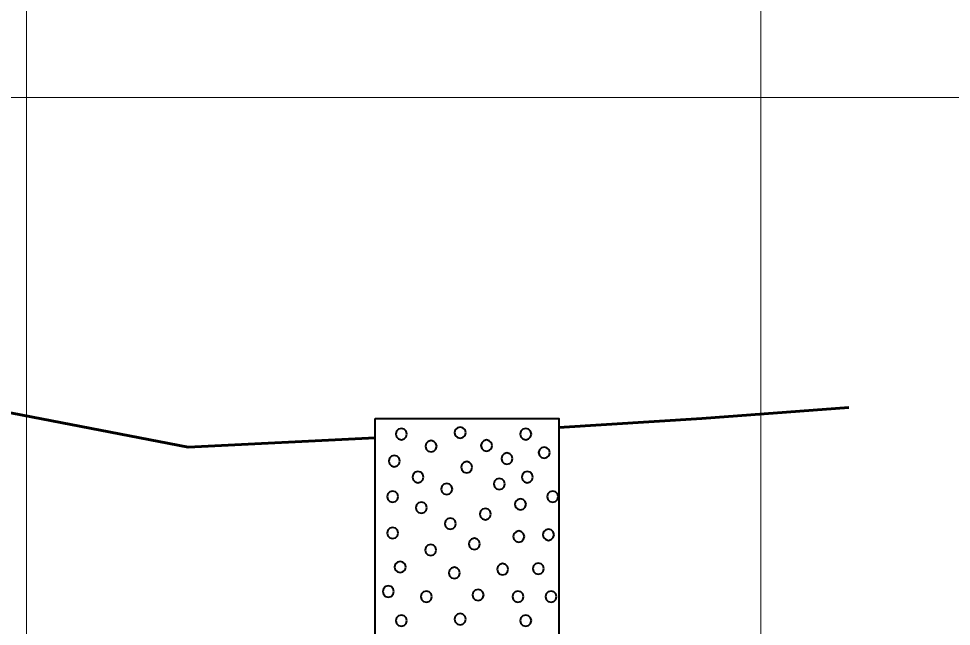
# Model space of a CAD drawing. Extents: x -582 to 653, y -817 to -3.
# Drawn here: x -145.87 to -133.17, y -192.67 to -184.4 of the extents above; entities that cross this region are included whole.
import ezdxf

# ---------------------------------------------------------------- set-up
doc = ezdxf.new("R2010")
doc.units = 0
doc.header["$LTSCALE"] = 0.4
doc.linetypes.add('LONG_DASHED', pattern=[7.5, 6, -1.5])
for name, color, linetype, lineweight in [('26', 7, 'LONG_DASHED', 40), ('27', 7, 'Continuous', 40), ('7', 7, 'Continuous', 13)]:
    doc.layers.add(name, color=color, linetype=linetype, lineweight=lineweight)

msp = doc.modelspace()

# ---------------------------------------------------------------- linework, layer by layer
at = {"layer": '26', "linetype": 'Continuous', "lineweight": 60}
for points in [[(-168.5156, -189.6404), (-166.5656, -189.6729), (-163.7656, -191.1629), (-162.5656, -189.6929), (-161.5656, -189.1629), (-159.5656, -189.0029), (-157.5656, -189.2529), (-156.5656, -190.7529), (-155.5656, -191.0129), (-154.3656, -189.8829), (-151.5656, -189.4929), (-147.5656, -189.4629), (-143.5656, -190.2329), (-141.0156, -190.1054)], [(-138.5156, -189.9664), (-136.5656, -189.8429), (-134.5656, -189.6929)]]:
    msp.add_lwpolyline(points, dxfattribs=at)
at = {"layer": '27'}
for points in [[(-141.0156, -189.8429), (-138.5156, -189.8429), (-138.5156, -195.843), (-141.0156, -195.843)], [(-140.5837, -190.0556), (-140.5939, -190.0175), (-140.6218, -189.9896), (-140.6599, -189.9794), (-140.698, -189.9896), (-140.7259, -190.0175), (-140.7361, -190.0556), (-140.7259, -190.0937), (-140.698, -190.1216), (-140.6599, -190.1318), (-140.6218, -190.1216), (-140.5939, -190.0937)], [(-139.7827, -190.036), (-139.7929, -189.9979), (-139.8208, -189.97), (-139.8589, -189.9598), (-139.897, -189.97), (-139.9249, -189.9979), (-139.9351, -190.036), (-139.9249, -190.0741), (-139.897, -190.102), (-139.8589, -190.1122), (-139.8208, -190.102), (-139.7929, -190.0741)], [(-138.8891, -190.0557), (-138.8993, -190.0176), (-138.9272, -189.9897), (-138.9653, -189.9795), (-139.0034, -189.9897), (-139.0313, -190.0176), (-139.0415, -190.0557), (-139.0313, -190.0938), (-139.0034, -190.1216), (-138.9653, -190.1319), (-138.9272, -190.1216), (-138.8993, -190.0938)], [(-140.1788, -190.2209), (-140.189, -190.1828), (-140.2169, -190.1549), (-140.255, -190.1447), (-140.2931, -190.1549), (-140.3209, -190.1828), (-140.3312, -190.2209), (-140.3209, -190.259), (-140.2931, -190.2869), (-140.255, -190.2971), (-140.2169, -190.2869), (-140.189, -190.259)], [(-139.4237, -190.2119), (-139.4339, -190.1738), (-139.4618, -190.1459), (-139.4999, -190.1357), (-139.538, -190.1459), (-139.5659, -190.1738), (-139.5761, -190.2119), (-139.5659, -190.25), (-139.538, -190.2779), (-139.4999, -190.2881), (-139.4618, -190.2779), (-139.4339, -190.25)], [(-138.6382, -190.3078), (-138.6484, -190.2697), (-138.6763, -190.2418), (-138.7144, -190.2316), (-138.7525, -190.2418), (-138.7804, -190.2697), (-138.7906, -190.3078), (-138.7804, -190.3459), (-138.7525, -190.3737), (-138.7144, -190.384), (-138.6763, -190.3737), (-138.6484, -190.3459)], [(-140.6799, -190.4234), (-140.6901, -190.3853), (-140.718, -190.3575), (-140.7561, -190.3472), (-140.7942, -190.3575), (-140.8221, -190.3853), (-140.8323, -190.4234), (-140.8221, -190.4615), (-140.7942, -190.4894), (-140.7561, -190.4996), (-140.718, -190.4894), (-140.6901, -190.4615)], [(-139.6938, -190.5066), (-139.704, -190.4685), (-139.7319, -190.4407), (-139.77, -190.4304), (-139.8081, -190.4407), (-139.836, -190.4685), (-139.8462, -190.5066), (-139.836, -190.5447), (-139.8081, -190.5726), (-139.77, -190.5828), (-139.7319, -190.5726), (-139.704, -190.5447)], [(-139.1454, -190.3891), (-139.1557, -190.351), (-139.1835, -190.3231), (-139.2216, -190.3129), (-139.2597, -190.3231), (-139.2876, -190.351), (-139.2978, -190.3891), (-139.2876, -190.4272), (-139.2597, -190.4551), (-139.2216, -190.4653), (-139.1835, -190.4551), (-139.1557, -190.4272)], [(-140.357, -190.6421), (-140.3672, -190.604), (-140.3951, -190.5761), (-140.4332, -190.5659), (-140.4713, -190.5761), (-140.4992, -190.604), (-140.5094, -190.6421), (-140.4992, -190.6802), (-140.4713, -190.7081), (-140.4332, -190.7183), (-140.3951, -190.7081), (-140.3672, -190.6802)], [(-139.2497, -190.7349), (-139.2599, -190.6968), (-139.2878, -190.6689), (-139.3259, -190.6587), (-139.364, -190.6689), (-139.3919, -190.6968), (-139.4021, -190.7349), (-139.3919, -190.773), (-139.364, -190.8009), (-139.3259, -190.8111), (-139.2878, -190.8009), (-139.2599, -190.773)], [(-138.8683, -190.6421), (-138.8785, -190.604), (-138.9064, -190.5761), (-138.9445, -190.5659), (-138.9826, -190.5761), (-139.0105, -190.604), (-139.0207, -190.6421), (-139.0105, -190.6802), (-138.9826, -190.7081), (-138.9445, -190.7183), (-138.9064, -190.7081), (-138.8785, -190.6802)], [(-139.9654, -190.8036), (-139.9756, -190.7655), (-140.0035, -190.7376), (-140.0416, -190.7274), (-140.0797, -190.7376), (-140.1076, -190.7655), (-140.1178, -190.8036), (-140.1076, -190.8417), (-140.0797, -190.8695), (-140.0416, -190.8798), (-140.0035, -190.8695), (-139.9756, -190.8417)], [(-140.7028, -190.9078), (-140.713, -190.8697), (-140.7409, -190.8418), (-140.779, -190.8316), (-140.8171, -190.8418), (-140.8449, -190.8697), (-140.8552, -190.9078), (-140.8449, -190.9459), (-140.8171, -190.9738), (-140.779, -190.984), (-140.7409, -190.9738), (-140.713, -190.9459)], [(-138.9611, -191.012), (-138.9713, -190.9739), (-138.9992, -190.9461), (-139.0373, -190.9358), (-139.0754, -190.9461), (-139.1033, -190.9739), (-139.1135, -191.012), (-139.1033, -191.0501), (-139.0754, -191.078), (-139.0373, -191.0882), (-138.9992, -191.078), (-138.9713, -191.0501)], [(-138.5225, -190.9078), (-138.5327, -190.8697), (-138.5606, -190.8418), (-138.5987, -190.8316), (-138.6368, -190.8418), (-138.6647, -190.8697), (-138.6749, -190.9078), (-138.6647, -190.9459), (-138.6368, -190.9738), (-138.5987, -190.984), (-138.5606, -190.9738), (-138.5327, -190.9459)], [(-140.3112, -191.0578), (-140.3214, -191.0197), (-140.3493, -190.9918), (-140.3874, -190.9816), (-140.4255, -190.9918), (-140.4534, -191.0197), (-140.4636, -191.0578), (-140.4534, -191.0959), (-140.4255, -191.1238), (-140.3874, -191.134), (-140.3493, -191.1238), (-140.3214, -191.0959)], [(-139.4391, -191.1455), (-139.4493, -191.1074), (-139.4772, -191.0795), (-139.5153, -191.0693), (-139.5534, -191.0795), (-139.5813, -191.1074), (-139.5915, -191.1455), (-139.5813, -191.1836), (-139.5534, -191.2115), (-139.5153, -191.2217), (-139.4772, -191.2115), (-139.4493, -191.1836)], [(-139.9171, -191.2765), (-139.9273, -191.2384), (-139.9552, -191.2105), (-139.9933, -191.2003), (-140.0314, -191.2105), (-140.0593, -191.2384), (-140.0695, -191.2765), (-140.0593, -191.3146), (-140.0314, -191.3425), (-139.9933, -191.3527), (-139.9552, -191.3425), (-139.9273, -191.3146)], [(-140.7028, -191.4036), (-140.713, -191.3655), (-140.7409, -191.3376), (-140.779, -191.3274), (-140.8171, -191.3376), (-140.8449, -191.3655), (-140.8552, -191.4036), (-140.8449, -191.4417), (-140.8171, -191.4696), (-140.779, -191.4798), (-140.7409, -191.4696), (-140.713, -191.4417)], [(-138.984, -191.4506), (-138.9942, -191.4125), (-139.0221, -191.3846), (-139.0602, -191.3744), (-139.0983, -191.3846), (-139.1262, -191.4125), (-139.1364, -191.4506), (-139.1262, -191.4887), (-139.0983, -191.5166), (-139.0602, -191.5268), (-139.0221, -191.5166), (-138.9942, -191.4887)], [(-138.5797, -191.4265), (-138.5899, -191.3884), (-138.6178, -191.3605), (-138.6559, -191.3503), (-138.694, -191.3605), (-138.7219, -191.3884), (-138.7321, -191.4265), (-138.7219, -191.4646), (-138.694, -191.4925), (-138.6559, -191.5027), (-138.6178, -191.4925), (-138.5899, -191.4646)], [(-140.1841, -191.635), (-140.1943, -191.5969), (-140.2222, -191.569), (-140.2603, -191.5588), (-140.2984, -191.569), (-140.3263, -191.5969), (-140.3365, -191.635), (-140.3263, -191.6731), (-140.2984, -191.701), (-140.2603, -191.7112), (-140.2222, -191.701), (-140.1943, -191.6731)], [(-139.5891, -191.5511), (-139.5993, -191.513), (-139.6272, -191.4851), (-139.6653, -191.4749), (-139.7034, -191.4851), (-139.7313, -191.513), (-139.7415, -191.5511), (-139.7313, -191.5892), (-139.7034, -191.6171), (-139.6653, -191.6273), (-139.6272, -191.6171), (-139.5993, -191.5892)], [(-140.5998, -191.8663), (-140.61, -191.8282), (-140.6379, -191.8003), (-140.676, -191.7901), (-140.7141, -191.8003), (-140.742, -191.8282), (-140.7522, -191.8663), (-140.742, -191.9044), (-140.7141, -191.9323), (-140.676, -191.9425), (-140.6379, -191.9323), (-140.61, -191.9044)], [(-139.2039, -191.8956), (-139.2141, -191.8575), (-139.242, -191.8296), (-139.2801, -191.8194), (-139.3182, -191.8296), (-139.3461, -191.8575), (-139.3563, -191.8956), (-139.3461, -191.9337), (-139.3182, -191.9616), (-139.2801, -191.9718), (-139.242, -191.9616), (-139.2141, -191.9337)], [(-138.7183, -191.8879), (-138.7285, -191.8498), (-138.7564, -191.822), (-138.7945, -191.8117), (-138.8326, -191.822), (-138.8605, -191.8498), (-138.8707, -191.8879), (-138.8605, -191.926), (-138.8326, -191.9539), (-138.7945, -191.9641), (-138.7564, -191.9539), (-138.7285, -191.926)], [(-139.8612, -191.9464), (-139.8714, -191.9083), (-139.8993, -191.8804), (-139.9374, -191.8702), (-139.9755, -191.8804), (-140.0034, -191.9083), (-140.0136, -191.9464), (-140.0034, -191.9845), (-139.9755, -192.0124), (-139.9374, -192.0226), (-139.8993, -192.0124), (-139.8714, -191.9845)], [(-140.7612, -192.1994), (-140.7714, -192.1613), (-140.7993, -192.1334), (-140.8374, -192.1232), (-140.8755, -192.1334), (-140.9034, -192.1613), (-140.9136, -192.1994), (-140.9034, -192.2375), (-140.8755, -192.2654), (-140.8374, -192.2756), (-140.7993, -192.2654), (-140.7714, -192.2375)], [(-140.2426, -192.2693), (-140.2528, -192.2312), (-140.2807, -192.2033), (-140.3188, -192.1931), (-140.3569, -192.2033), (-140.3847, -192.2312), (-140.395, -192.2693), (-140.3847, -192.3074), (-140.3569, -192.3353), (-140.3188, -192.3455), (-140.2807, -192.3353), (-140.2528, -192.3074)], [(-139.5383, -192.2464), (-139.5485, -192.2083), (-139.5764, -192.1805), (-139.6145, -192.1702), (-139.6526, -192.1805), (-139.6805, -192.2083), (-139.6907, -192.2464), (-139.6805, -192.2845), (-139.6526, -192.3124), (-139.6145, -192.3226), (-139.5764, -192.3124), (-139.5485, -192.2845)], [(-138.9954, -192.2693), (-139.0056, -192.2312), (-139.0335, -192.2033), (-139.0716, -192.1931), (-139.1097, -192.2033), (-139.1376, -192.2312), (-139.1478, -192.2693), (-139.1376, -192.3074), (-139.1097, -192.3353), (-139.0716, -192.3455), (-139.0335, -192.3353), (-139.0056, -192.3074)], [(-138.5454, -192.2693), (-138.5556, -192.2312), (-138.5835, -192.2033), (-138.6216, -192.1931), (-138.6597, -192.2033), (-138.6876, -192.2312), (-138.6978, -192.2693), (-138.6876, -192.3074), (-138.6597, -192.3353), (-138.6216, -192.3455), (-138.5835, -192.3353), (-138.5556, -192.3074)], [(-140.5837, -192.5956), (-140.5939, -192.5575), (-140.6218, -192.5296), (-140.6599, -192.5194), (-140.698, -192.5296), (-140.7259, -192.5575), (-140.7361, -192.5956), (-140.7259, -192.6337), (-140.698, -192.6616), (-140.6599, -192.6718), (-140.6218, -192.6616), (-140.5939, -192.6337)], [(-139.7827, -192.576), (-139.7929, -192.5379), (-139.8208, -192.51), (-139.8589, -192.4998), (-139.897, -192.51), (-139.9249, -192.5379), (-139.9351, -192.576), (-139.9249, -192.6141), (-139.897, -192.642), (-139.8589, -192.6522), (-139.8208, -192.642), (-139.7929, -192.6141)], [(-138.8891, -192.5957), (-138.8993, -192.5576), (-138.9272, -192.5297), (-138.9653, -192.5195), (-139.0034, -192.5297), (-139.0313, -192.5576), (-139.0415, -192.5957), (-139.0313, -192.6338), (-139.0034, -192.6616), (-138.9653, -192.6719), (-138.9272, -192.6616), (-138.8993, -192.6338)]]:
    msp.add_lwpolyline(points, close=True, dxfattribs=at)
at = {"layer": '7'}
for p, q in [((-145.7656, -315.4816), (-145.7656, -169.1034)), ((-135.7656, -193.6011), (-135.7656, -169.1034)), ((-202.3744, -185.4729), (-111.0807, -185.4729))]:
    msp.add_line(p, q, dxfattribs=at)

doc.saveas('drawing.dxf')
